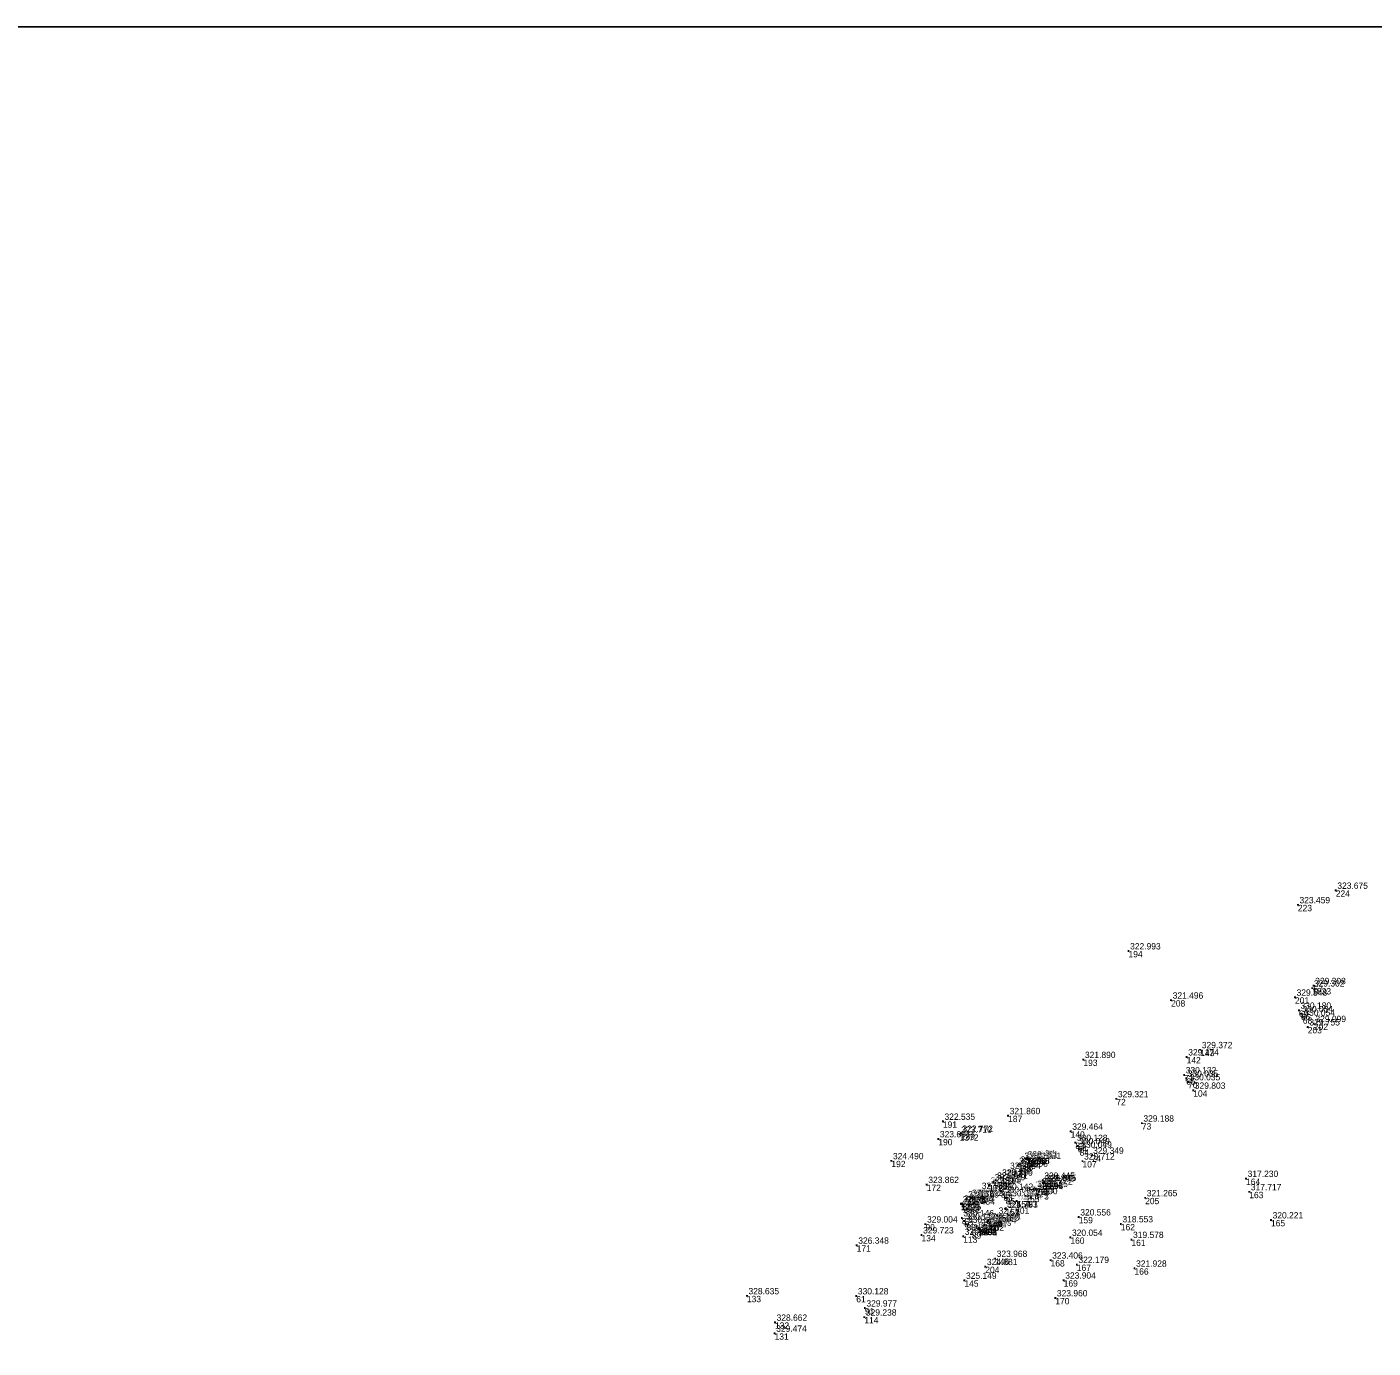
# Model space of a CAD drawing. Extents: x -829398 to -819400, y -1074439 to -1067977.
# Drawn here: x -825580.1 to -825324.7, y -1072350.7 to -1072100 of the extents above; entities that cross this region are included whole.
import ezdxf

# ---------------------------------------------------------------- set-up
doc = ezdxf.new("R2010")
doc.units = 0
for name, color, linetype in [('Vrstva 60', 7, 'Continuous'), ('Vrstva 61', 7, 'Continuous'), ('Čísla bodů_doměření_2012', 7, 'Continuous')]:
    doc.layers.add(name, color=color, linetype=linetype)

# ---------------------------------------------------------------- blocks, each defined once
blk = doc.blocks.new('BOD')
at = {"layer": 'Čísla bodů_doměření_2012'}
for p, q in [((-0.15, 0), (0.15, 0)), ((0, -0.15), (0, 0.15))]:
    blk.add_line(p, q, dxfattribs=at)

msp = doc.modelspace()

# ---------------------------------------------------------------- linework, layer by layer
at = {"layer": 'Vrstva 61'}
msp.add_lwpolyline([(-825300, -1072100), (-826000, -1072100), (-826000, -1072600), (-825300, -1072600)], close=True, dxfattribs=at)

# ---------------------------------------------------------------- block references
at = {"layer": 'Vrstva 60'}
for p in [(-825331.803, -1072263.843), (-825338.985, -1072266.586), (-825371.121, -1072275.343), (-825339.535, -1072284.126), (-825336.252, -1072282.383), (-825336.001, -1072281.931), (-825363.039, -1072284.673), (-825338.79, -1072286.601), (-825338.408, -1072287.258), (-825338.051, -1072287.932), (-825335.957, -1072289.127), (-825337.113, -1072289.77), (-825357.514, -1072294.084), (-825379.685, -1072295.949), (-825360.092, -1072295.463), (-825360.566, -1072298.851), (-825360.178, -1072299.505), (-825359.821, -1072300.173), (-825358.839, -1072301.784), (-825373.434, -1072303.394), (-825393.964, -1072306.603), (-825406.334, -1072307.675), (-825402.938, -1072309.956), (-825382.094, -1072309.559), (-825368.596, -1072308.008), (-825407.204, -1072310.996), (-825403.157, -1072310.137), (-825381.2, -1072311.695), (-825380.779, -1072312.321), (-825391.173, -1072315.095), (-825390.555, -1072314.835), (-825390.35, -1072314.598), (-825390.35, -1072314.598), (-825390.293, -1072314.68), (-825390.293, -1072314.68), (-825390.01, -1072315.092), (-825380.389, -1072312.968), (-825378.139, -1072314.106), (-825416.113, -1072315.152), (-825393.899, -1072316.981), (-825392.188, -1072316.064), (-825392.169, -1072316.028), (-825391.908, -1072315.802), (-825379.849, -1072315.212), (-825409.403, -1072319.665), (-825397.596, -1072319.784), (-825397.589, -1072319.742), (-825396.792, -1072319.148), (-825396.349, -1072318.846), (-825395.407, -1072318.265), (-825395.393, -1072318.274), (-825387.831, -1072319.981), (-825387.397, -1072318.865), (-825387.377, -1072319.381), (-825387.111, -1072319.275), (-825387.111, -1072319.275), (-825387.054, -1072319.357), (-825387.054, -1072319.357), (-825348.819, -1072318.514), (-825401.847, -1072322.406), (-825401.131, -1072322.13), (-825400.792, -1072322.014), (-825400.782, -1072321.996), (-825399.259, -1072320.786), (-825395.311, -1072320.955), (-825394.852, -1072321.551), (-825394.412, -1072322.182), (-825390.686, -1072321.789), (-825389.109, -1072320.528), (-825389.085, -1072320.525), (-825388.73, -1072320.425), (-825367.965, -1072322.175), (-825348.216, -1072321.038), (-825402.936, -1072323.27), (-825402.936, -1072323.27), (-825402.879, -1072323.352), (-825402.879, -1072323.352), (-825402.614, -1072323.218), (-825402.596, -1072323.764), (-825394.471, -1072324.275), (-825394.456, -1072324.317), (-825392.361, -1072322.782), (-825392.337, -1072322.793), (-825409.647, -1072327.162), (-825402.743, -1072325.982), (-825402.295, -1072326.588), (-825401.871, -1072327.224), (-825399.915, -1072327.591), (-825399.427, -1072327.812), (-825398.485, -1072327.329), (-825397.937, -1072326.789), (-825397.734, -1072326.562), (-825397.692, -1072326.536), (-825396.052, -1072325.498), (-825380.57, -1072325.825), (-825372.576, -1072327.129), (-825344.089, -1072326.388), (-825410.393, -1072329.233), (-825402.478, -1072329.495), (-825400.841, -1072328.731), (-825399.629, -1072328.001), (-825399.629, -1072328.001), (-825399.572, -1072328.083), (-825399.572, -1072328.083), (-825382.148, -1072329.691), (-825370.562, -1072330.092), (-825422.69, -1072331.185), (-825398.294, -1072335.236), (-825396.428, -1072333.682), (-825385.91, -1072334), (-825380.927, -1072334.831), (-825402.252, -1072337.844), (-825383.424, -1072337.804), (-825369.984, -1072335.55), (-825443.522, -1072340.773), (-825422.771, -1072340.804), (-825421.151, -1072343.098), (-825385.01, -1072341.173), (-825421.245, -1072344.812), (-825438.268, -1072347.895), (-825438.192, -1072345.807)]:
    msp.add_blockref('BOD', p, dxfattribs=at)

# ---------------------------------------------------------------- texts
for s, p in [('224', (-825331.803, -1072265.043)), ('223', (-825338.985, -1072267.786)), ('194', (-825371.121, -1072276.543)), ('201', (-825339.535, -1072285.326)), ('1833', (-825336.252, -1072283.583)), ('67', (-825336.001, -1072283.131)), ('208', (-825363.039, -1072285.873)), ('69', (-825338.79, -1072287.801)), ('66', (-825338.408, -1072288.458)), ('68', (-825338.051, -1072289.132)), ('202', (-825335.957, -1072290.327)), ('203', (-825337.113, -1072290.97)), ('143', (-825357.514, -1072295.284)), ('193', (-825379.685, -1072297.149)), ('142', (-825360.092, -1072296.663)), ('71', (-825360.566, -1072300.051)), ('65', (-825360.178, -1072300.705)), ('70', (-825359.821, -1072301.373)), ('104', (-825358.839, -1072302.984)), ('72', (-825373.434, -1072304.594)), ('187', (-825393.964, -1072307.803)), ('191', (-825406.334, -1072308.875)), ('140', (-825382.094, -1072310.759)), ('73', (-825368.596, -1072309.208)), ('190', (-825407.204, -1072312.196)), ('1372', (-825403.157, -1072311.337)), ('189', (-825402.938, -1072311.156)), ('83', (-825381.2, -1072312.895)), ('64', (-825380.779, -1072313.521)), ('79', (-825390.555, -1072316.035)), ('78', (-825390.35, -1072315.798)), ('1303', (-825390.35, -1072315.798)), ('1304', (-825390.293, -1072315.88)), ('1305', (-825390.293, -1072315.88)), ('84', (-825380.389, -1072314.168)), ('74', (-825378.139, -1072315.306)), ('192', (-825416.113, -1072316.352)), ('183', (-825393.899, -1072318.181)), ('185', (-825392.188, -1072317.264)), ('184', (-825392.169, -1072317.228)), ('186', (-825391.908, -1072317.002)), ('138', (-825391.173, -1072316.295)), ('1306', (-825390.01, -1072316.292)), ('107', (-825379.849, -1072316.412)), ('172', (-825409.403, -1072320.865)), ('178', (-825397.596, -1072320.984)), ('177', (-825397.589, -1072320.942)), ('179', (-825396.792, -1072320.348)), ('180', (-825396.349, -1072320.046)), ('182', (-825395.407, -1072319.465)), ('181', (-825395.393, -1072319.474)), ('109', (-825387.831, -1072321.181)), ('82', (-825387.377, -1072320.581)), ('1297', (-825387.397, -1072320.065)), ('1295', (-825387.111, -1072320.475)), ('1296', (-825387.111, -1072320.475)), ('75', (-825387.054, -1072320.557)), ('1294', (-825387.054, -1072320.557)), ('164', (-825348.819, -1072319.714)), ('137', (-825401.847, -1072323.606)), ('173', (-825401.131, -1072323.33)), ('174', (-825400.792, -1072323.214)), ('175', (-825400.782, -1072323.196)), ('176', (-825399.259, -1072321.986)), ('86', (-825395.311, -1072322.155)), ('63', (-825394.852, -1072322.751)), ('85', (-825394.412, -1072323.382)), ('155', (-825390.686, -1072322.989)), ('156', (-825389.109, -1072321.728)), ('157', (-825389.085, -1072321.725)), ('158', (-825388.73, -1072321.625)), ('205', (-825367.965, -1072323.375)), ('163', (-825348.216, -1072322.238)), ('77', (-825402.936, -1072324.47)), ('1299', (-825402.936, -1072324.47)), ('1301', (-825402.879, -1072324.552)), ('1300', (-825402.879, -1072324.552)), ('80', (-825402.614, -1072324.418)), ('1302', (-825402.596, -1072324.964)), ('152', (-825394.471, -1072325.475)), ('151', (-825394.456, -1072325.517)), ('154', (-825392.361, -1072323.982)), ('153', (-825392.337, -1072323.993)), ('90', (-825409.647, -1072328.362)), ('87', (-825402.743, -1072327.182)), ('62', (-825402.295, -1072327.788)), ('88', (-825401.871, -1072328.424)), ('1298', (-825399.915, -1072328.791)), ('110', (-825398.485, -1072328.529)), ('147', (-825397.937, -1072327.989)), ('149', (-825397.734, -1072327.762)), ('148', (-825397.692, -1072327.736)), ('150', (-825396.052, -1072326.698)), ('159', (-825380.57, -1072327.025)), ('162', (-825372.576, -1072328.329)), ('165', (-825344.089, -1072327.588)), ('134', (-825410.393, -1072330.433)), ('113', (-825402.478, -1072330.695)), ('89', (-825400.841, -1072329.931)), ('1292', (-825399.629, -1072329.201)), ('1293', (-825399.629, -1072329.201)), ('76', (-825399.572, -1072329.283)), ('1291', (-825399.572, -1072329.283)), ('81', (-825399.427, -1072329.012)), ('160', (-825382.148, -1072330.891)), ('161', (-825370.562, -1072331.292)), ('171', (-825422.69, -1072332.385)), ('204', (-825398.294, -1072336.436)), ('146', (-825396.428, -1072334.882)), ('168', (-825385.91, -1072335.2)), ('167', (-825380.927, -1072336.031)), ('145', (-825402.252, -1072339.044)), ('169', (-825383.424, -1072339.004)), ('166', (-825369.984, -1072336.75)), ('133', (-825443.522, -1072341.973)), ('61', (-825422.771, -1072342.004)), ('170', (-825385.01, -1072342.373)), ('114', (-825421.245, -1072346.012)), ('91', (-825421.151, -1072344.298)), ('131', (-825438.268, -1072349.095)), ('132', (-825438.192, -1072347.007))]:
    msp.add_text(s, height=1.2, dxfattribs=at).set_placement(p)
at = {"layer": 'Vrstva 61'}
for s, p in [('323.675', (-825331.503, -1072263.543)), ('323.459', (-825338.685, -1072266.286)), ('322.993', (-825370.821, -1072275.043)), ('329.302', (-825335.952, -1072282.083)), ('329.308', (-825335.701, -1072281.631)), ('321.496', (-825362.739, -1072284.373)), ('329.548', (-825339.235, -1072283.826)), ('330.180', (-825338.49, -1072286.301)), ('330.054', (-825338.108, -1072286.958)), ('330.054', (-825337.751, -1072287.632)), ('329.755', (-825336.813, -1072289.47)), ('329.099', (-825335.657, -1072288.827)), ('321.890', (-825379.385, -1072295.649)), ('329.174', (-825359.792, -1072295.163)), ('329.372', (-825357.214, -1072293.784)), ('330.132', (-825360.266, -1072298.551)), ('330.035', (-825359.878, -1072299.205)), ('330.035', (-825359.521, -1072299.873)), ('329.321', (-825373.134, -1072303.094)), ('329.803', (-825358.539, -1072301.484)), ('322.535', (-825406.034, -1072307.375)), ('321.860', (-825393.664, -1072306.303)), ('329.188', (-825368.296, -1072307.708)), ('323.691', (-825406.904, -1072310.696)), ('323.710', (-825402.857, -1072309.837)), ('322.772', (-825402.638, -1072309.656)), ('329.464', (-825381.794, -1072309.259)), ('330.128', (-825380.9, -1072311.395)), ('330.049', (-825380.479, -1072312.021)), ('330.049', (-825380.089, -1072312.668)), ('324.490', (-825415.813, -1072314.852)), ('320.558', (-825391.888, -1072315.764)), ('325.798', (-825391.869, -1072315.728)), ('320.717', (-825391.608, -1072315.502)), ('328.716', (-825390.873, -1072314.795)), ('329.491', (-825390.255, -1072314.535)), ('329.481', (-825390.05, -1072314.298)), ('329.351', (-825390.05, -1072314.298)), ('329.351', (-825389.993, -1072314.38)), ('328.651', (-825389.993, -1072314.38)), ('329.481', (-825389.71, -1072314.792)), ('329.712', (-825379.549, -1072314.912)), ('329.349', (-825377.839, -1072313.806)), ('321.641', (-825396.049, -1072318.546)), ('325.760', (-825395.107, -1072317.965)), ('320.809', (-825395.093, -1072317.974)), ('328.054', (-825393.599, -1072316.681)), ('329.445', (-825387.097, -1072318.565)), ('317.230', (-825348.519, -1072318.214)), ('323.862', (-825409.103, -1072319.365)), ('327.804', (-825398.959, -1072320.486)), ('323.544', (-825397.296, -1072319.484)), ('325.799', (-825397.289, -1072319.442)), ('323.349', (-825396.492, -1072318.848)), ('330.142', (-825395.011, -1072320.655)), ('330.097', (-825394.552, -1072321.251)), ('325.825', (-825388.809, -1072320.228)), ('320.108', (-825388.785, -1072320.225)), ('320.195', (-825388.43, -1072320.125)), ('328.772', (-825387.531, -1072319.681)), ('329.450', (-825387.077, -1072319.081)), ('329.315', (-825386.811, -1072318.975)), ('328.615', (-825386.811, -1072318.975)), ('329.445', (-825386.754, -1072319.057)), ('329.315', (-825386.754, -1072319.057)), ('317.717', (-825347.916, -1072320.738)), ('329.484', (-825402.636, -1072322.97)), ('329.354', (-825402.636, -1072322.97)), ('328.654', (-825402.579, -1072323.052)), ('329.354', (-825402.579, -1072323.052)), ('329.493', (-825402.314, -1072322.918)), ('329.484', (-825402.296, -1072323.464)), ('328.658', (-825401.547, -1072322.106)), ('323.782', (-825400.831, -1072321.83)), ('323.659', (-825400.492, -1072321.714)), ('326.105', (-825400.482, -1072321.696)), ('330.097', (-825394.112, -1072321.882)), ('325.807', (-825392.061, -1072322.482)), ('321.193', (-825392.037, -1072322.493)), ('327.900', (-825390.386, -1072321.489)), ('321.265', (-825367.665, -1072321.875)), ('330.146', (-825402.443, -1072325.682)), ('330.117', (-825401.995, -1072326.288)), ('325.798', (-825397.434, -1072326.262)), ('323.541', (-825397.392, -1072326.236)), ('327.801', (-825395.752, -1072325.198)), ('324.791', (-825394.171, -1072323.975)), ('325.783', (-825394.156, -1072324.017)), ('320.556', (-825380.27, -1072325.525)), ('320.221', (-825343.789, -1072326.088)), ('329.723', (-825410.093, -1072328.933)), ('329.004', (-825409.347, -1072326.862)), ('330.117', (-825401.571, -1072326.924)), ('329.862', (-825400.541, -1072328.431)), ('329.454', (-825399.615, -1072327.291)), ('329.324', (-825399.329, -1072327.701)), ('328.624', (-825399.329, -1072327.701)), ('329.454', (-825399.272, -1072327.783)), ('329.324', (-825399.272, -1072327.783)), ('329.470', (-825399.127, -1072327.512)), ('328.564', (-825398.185, -1072327.029)), ('323.498', (-825397.637, -1072326.489)), ('318.553', (-825372.276, -1072326.829)), ('326.348', (-825422.39, -1072330.885)), ('329.617', (-825402.178, -1072329.195)), ('320.054', (-825381.848, -1072329.391)), ('319.578', (-825370.262, -1072329.792)), ('323.968', (-825396.128, -1072333.382)), ('323.406', (-825385.61, -1072333.7)), ('324.881', (-825397.994, -1072334.936)), ('322.179', (-825380.627, -1072334.531)), ('321.928', (-825369.684, -1072335.25)), ('325.149', (-825401.952, -1072337.544)), ('323.904', (-825383.124, -1072337.504)), ('328.635', (-825443.222, -1072340.473)), ('330.128', (-825422.471, -1072340.504)), ('323.960', (-825384.71, -1072340.873)), ('329.977', (-825420.851, -1072342.798)), ('328.662', (-825437.892, -1072345.507)), ('329.238', (-825420.945, -1072344.512)), ('329.474', (-825437.968, -1072347.595))]:
    msp.add_text(s, height=1.2, dxfattribs=at).set_placement(p)

doc.saveas('drawing.dxf')
